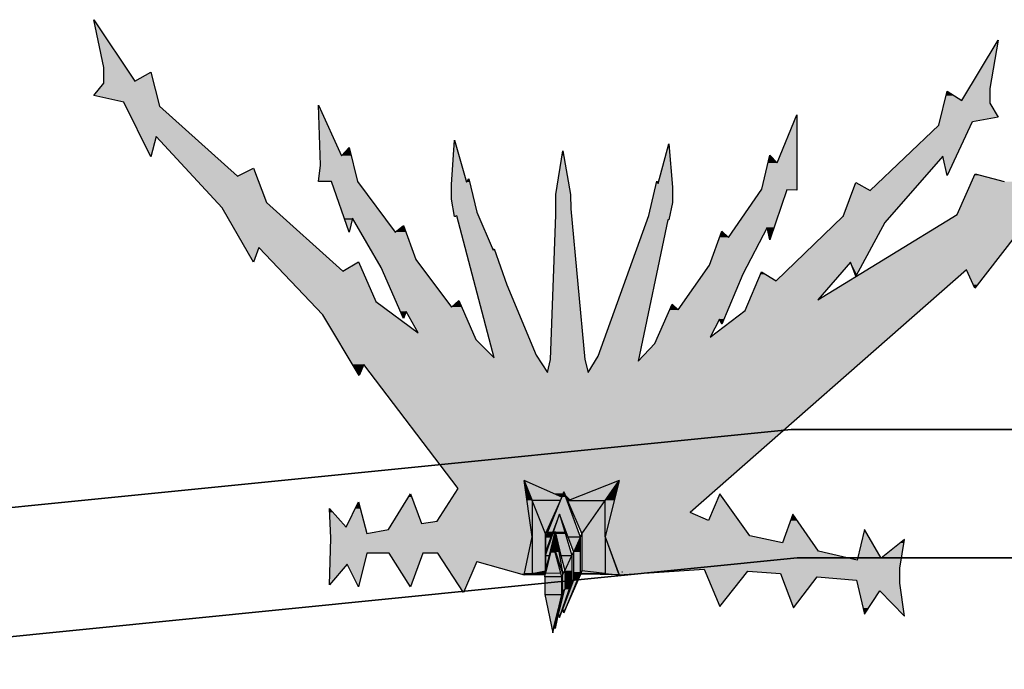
# Model space of a CAD drawing. Header units: millimetres. Extents: x 0 to 16721, y 217 to 10981.
# Tile 384 of 394: x 10307 to 10575, y 6378 to 6555. Entities that reach past the tile are written whole.
import ezdxf

# ---------------------------------------------------------------- set-up
doc = ezdxf.new("R2010")
doc.units = ezdxf.units.MM
doc.layers.add('PDF_PSS & TL', color=7, linetype='Continuous', true_color=0x7fffdf)

msp = doc.modelspace()

# ---------------------------------------------------------------- linework, layer by layer
at = {"layer": 'PDF_PSS & TL', "color": 7, "lineweight": 25}
for points in [[(10327.46, 6554.88), (10338.64, 6538.11)], [(10330.19, 6541.88), (10327.46, 6554.88)], [(10563.86, 6532.91), (10573.73, 6549.29)], [(10573.73, 6549.29), (10571.52, 6536.16), (10571.52, 6532.13)], [(10330.19, 6537.59), (10330.19, 6541.88)], [(10338.64, 6538.11), (10343.06, 6540.58)], [(10343.06, 6540.58), (10345.39, 6531.35)], [(10327.46, 6534.21), (10330.19, 6537.59)], [(10335.65, 6532.39), (10327.46, 6534.21)], [(10557.62, 6526.16), (10559.83, 6535.38)], [(10559.83, 6535.38), (10563.85, 6532.91)], [(10343.06, 6517.58), (10335.65, 6532.39)], [(10345.39, 6531.35), (10366.58, 6512.25)], [(10389.19, 6515.24), (10388.67, 6531.61)], [(10388.67, 6531.61), (10394.91, 6517.84), (10396.99, 6520.05), (10399.33, 6510.82)], [(10571.52, 6532.13), (10573.73, 6528.37)], [(10513.56, 6515.89), (10518.89, 6529.01)], [(10518.89, 6529.02), (10518.89, 6508.48)], [(10538.9, 6508.35), (10557.62, 6526.16)], [(10566.71, 6527.07), (10559.83, 6512.51)], [(10573.73, 6528.37), (10566.72, 6527.07)], [(10344.48, 6523.04), (10343.05, 6517.58)], [(10362.42, 6503.67), (10344.49, 6523.04)], [(10424.93, 6510.04), (10425.71, 6522.13)], [(10425.71, 6522.13), (10428.96, 6510.69), (10429.61, 6511.6)], [(10464.83, 6463.26), (10478.6, 6501.59), (10480.81, 6510.95), (10481.2, 6510.3), (10484.06, 6521.09), (10485.1, 6509.26), (10485.1, 6505.1), (10484.06, 6500.42)], [(10451.05, 6458.84), (10451.83, 6462.35), (10453.26, 6501.72), (10453.26, 6507.31), (10455.21, 6519.14), (10457.29, 6507.31), (10457.42, 6503.41), (10461.19, 6462.35)], [(10509.4, 6508.74), (10511.61, 6517.97)], [(10511.61, 6517.97), (10513.56, 6515.89)], [(10559.83, 6512.51), (10558.66, 6517.71), (10542.93, 6499.64)], [(10392.18, 6510.82), (10388.67, 6510.82), (10389.19, 6515.24)], [(10366.58, 6512.25), (10371, 6514.46)], [(10371, 6514.46), (10374.51, 6505.1)], [(10562.56, 6501.85), (10567.49, 6512.9)], [(10567.49, 6512.9), (10575.42, 6510.82)], [(10396.99, 6497.05), (10392.18, 6510.82)], [(10399.33, 6510.82), (10409.59, 6497.05), (10411.8, 6498.87)], [(10425.71, 6501.33), (10424.93, 6506.01), (10424.93, 6510.04)], [(10429.61, 6511.6), (10431.82, 6502.5)], [(10531.5, 6501.33), (10535, 6510.56)], [(10535, 6510.56), (10538.9, 6508.35)], [(10500.31, 6495.62), (10509.4, 6508.74)], [(10516.16, 6508.61), (10511.61, 6494.97)], [(10518.89, 6508.48), (10516.16, 6508.61)], [(10374.51, 6505.1), (10395.3, 6486.39)], [(10371, 6488.86), (10362.42, 6503.67)], [(10431.82, 6502.5), (10436.24, 6492.11), (10436.5, 6492.5), (10440, 6482.75), (10447.93, 6463.52)], [(10524.61, 6478.59), (10562.55, 6501.85)], [(10397.9, 6500.81), (10396.99, 6497.05)], [(10412.58, 6475.47), (10411.8, 6473.52), (10405.7, 6487.43), (10397.9, 6500.81)], [(10426.36, 6501.46), (10425.71, 6501.33)], [(10436.5, 6462.87), (10426.36, 6501.46)], [(10483.8, 6500.42), (10475.74, 6461.96)], [(10484.06, 6500.42), (10483.8, 6500.42)], [(10495.37, 6468.45), (10504.85, 6475.73), (10509.27, 6486.26), (10513.3, 6483.79), (10531.49, 6501.33)], [(10542.93, 6499.64), (10535, 6485.09)], [(10581.79, 6500.42), (10567.36, 6481.84)], [(10411.8, 6498.86), (10415.18, 6489.64)], [(10484.97, 6477.42), (10486.66, 6475.86), (10495.11, 6488.08), (10498.49, 6497.3)], [(10498.49, 6497.31), (10500.31, 6495.62)], [(10511.61, 6494.97), (10510.83, 6498.34), (10504.2, 6485.61)], [(10372.43, 6492.89), (10371, 6488.86)], [(10389.84, 6474.56), (10372.43, 6492.89)], [(10395.3, 6486.39), (10399.59, 6488.99)], [(10399.59, 6488.99), (10404.27, 6478.2), (10415.83, 6469.62)], [(10415.18, 6489.64), (10424.93, 6476.64)], [(10533.58, 6488.86), (10524.61, 6478.59)], [(10535, 6485.09), (10533.57, 6488.86)], [(10565.15, 6486.78), (10489.91, 6420.76)], [(10504.2, 6485.61), (10498.49, 6471.96)], [(10567.36, 6481.84), (10565.15, 6486.78)], [(10424.93, 6476.64), (10426.88, 6478.46), (10431.56, 6467.8)], [(10415.83, 6469.62), (10412.58, 6475.47)], [(10480.29, 6466.77), (10484.97, 6477.42)], [(10399.72, 6458.06), (10389.84, 6474.56)], [(10497.84, 6473.39), (10495.37, 6468.45)], [(10498.49, 6471.96), (10497.84, 6473.39)], [(10431.56, 6467.8), (10436.5, 6462.87)], [(10475.74, 6461.96), (10480.29, 6466.76)], [(10447.93, 6463.52), (10451.05, 6458.84)], [(10461.19, 6462.35), (10462.1, 6458.84)], [(10462.1, 6458.84), (10464.83, 6463.26)], [(10401.02, 6461.05), (10399.72, 6458.06)], [(10426.75, 6427.26), (10401.02, 6461.04)], [(10431.82, 6407.37), (10444.68, 6403.73), (10446.89, 6414.13), (10444.68, 6429.47)], [(10454.95, 6424.92), (10444.68, 6429.47), (10446.89, 6424.01)], [(10456.77, 6424.01), (10466.78, 6424.01), (10470.54, 6429.47), (10456.77, 6424.01), (10456.51, 6424.01)], [(10470.54, 6429.47), (10466.78, 6414.13), (10470.54, 6403.74)], [(10421.03, 6418.42), (10426.75, 6427.26)], [(10407.77, 6416.08), (10413.75, 6425.83), (10416.74, 6417.77)], [(10450.53, 6414.91), (10454.56, 6424.01), (10446.89, 6424.01)], [(10446.89, 6424.01), (10446.89, 6414.13), (10446.89, 6404.13)], [(10450.53, 6404.9), (10450.53, 6414.91), (10446.89, 6424.01)], [(10460.02, 6414), (10455.47, 6426.35), (10450.53, 6414), (10450.53, 6414.91)], [(10454.56, 6424.01), (10454.95, 6424.92), (10455.47, 6426.35), (10456.38, 6424.27), (10456.51, 6424.01), (10460.41, 6414.91)], [(10456.77, 6424.01), (10456.38, 6424.27)], [(10460.41, 6414.91), (10466.78, 6424.01)], [(10466.78, 6414.13), (10466.78, 6424.01)], [(10497.97, 6425.83), (10494.85, 6418.55)], [(10506.15, 6414.39), (10497.97, 6425.83)], [(10391.66, 6421.8), (10396.21, 6416.73)], [(10391.66, 6401.01), (10392.05, 6413.74), (10391.66, 6421.8)], [(10396.21, 6416.73), (10399.59, 6423.62)], [(10399.59, 6423.62), (10401.8, 6415.04)], [(10450.53, 6409.06), (10454.3, 6420.24), (10457.68, 6409.06)], [(10458.2, 6409.97), (10456.64, 6414), (10454.3, 6420.24), (10451.96, 6414), (10450.53, 6409.97)], [(10494.85, 6418.55), (10489.91, 6420.76)], [(10517.85, 6420.24), (10514.99, 6412.44)], [(10524.87, 6410.23), (10517.85, 6420.24)], [(10401.8, 6415.04), (10407.77, 6416.08)], [(10416.74, 6417.77), (10421.03, 6418.42)], [(10541.89, 6408.28), (10537.34, 6416.08), (10535.39, 6407.76)], [(10450.53, 6404.9), (10451.57, 6409.06), (10453.13, 6415.56), (10454.69, 6409.06), (10455.73, 6404.9)], [(10450.53, 6404.25), (10450.53, 6404.51), (10450.53, 6409.97), (10450.53, 6414)], [(10451.96, 6414), (10450.53, 6414)], [(10450.53, 6414), (10450.53, 6404.9), (10450.53, 6404.51), (10450.53, 6404.25)], [(10451.83, 6409.84), (10453.13, 6415.56), (10455.21, 6403.99)], [(10460.02, 6414), (10456.64, 6414)], [(10458.2, 6402.44), (10458.2, 6409.97), (10460.02, 6414)], [(10466.78, 6404.12), (10460.41, 6404.9), (10460.02, 6404.51), (10460.02, 6414), (10460.41, 6414.91), (10460.41, 6404.9)], [(10466.78, 6414.13), (10466.78, 6404.12), (10470.54, 6403.73), (10460.15, 6403.99)], [(10514.99, 6412.44), (10506.15, 6414.39)], [(10548.26, 6413.35), (10541.89, 6408.28)], [(10546.96, 6405.55), (10548.26, 6413.35)], [(10452.48, 6412.18), (10451.83, 6409.84), (10450.53, 6404.25), (10450.53, 6404.12), (10446.89, 6404.12), (10444.68, 6403.73)], [(10454.95, 6403.21), (10452.48, 6412.18), (10455.21, 6403.99)], [(10401.8, 6409.71), (10399.59, 6400.49), (10396.47, 6406.72)], [(10407.9, 6409.71), (10401.8, 6409.71)], [(10413.75, 6400.49), (10407.9, 6409.71)], [(10417.13, 6409.71), (10413.75, 6400.49)], [(10421.16, 6409.71), (10417.13, 6409.71)], [(10428.18, 6398.93), (10421.16, 6409.71)], [(10446.89, 6404.12), (10450.53, 6404.9), (10450.53, 6409.06), (10450.53, 6404.25)], [(10450.53, 6409.97), (10450.53, 6409.06), (10451.57, 6409.06)], [(10454.69, 6409.06), (10457.68, 6409.06)], [(10455.73, 6404.9), (10457.68, 6409.06)], [(10457.68, 6409.06), (10458.2, 6409.97)], [(10457.68, 6409.06), (10457.68, 6401.92), (10458.2, 6402.43)], [(10535.39, 6407.76), (10524.87, 6410.23)], [(10396.47, 6406.72), (10391.66, 6401.01)], [(10431.82, 6407.37), (10428.18, 6398.93)], [(10470.54, 6403.73), (10493.68, 6405.29)], [(10493.68, 6405.29), (10497.97, 6395.16)], [(10546.96, 6401.53), (10546.96, 6405.55)], [(10450.27, 6403.21), (10450.4, 6403.86), (10450.53, 6404.12)], [(10454.95, 6398.41), (10454.95, 6403.21), (10450.27, 6403.21), (10450.27, 6398.41), (10454.95, 6398.41), (10455.21, 6399.19), (10455.21, 6403.99), (10454.95, 6403.21)], [(10450.53, 6404.9), (10450.53, 6404.25), (10450.53, 6404.9)], [(10450.53, 6404.51), (10450.53, 6404.9)], [(10450.53, 6404.51), (10450.53, 6404.51)], [(10450.53, 6404.25), (10450.53, 6404.25)], [(10454.3, 6392.17), (10455.08, 6394.25), (10458.2, 6402.43)], [(10460.02, 6404.51), (10455.47, 6393.47), (10455.08, 6394.25)], [(10455.21, 6403.99), (10455.73, 6404.9)], [(10455.47, 6393.47), (10460.15, 6403.99), (10460.15, 6404.12)], [(10455.73, 6404.9), (10455.73, 6399.84), (10457.68, 6401.92)], [(10458.2, 6402.43), (10460.02, 6404.51)], [(10460.41, 6404.9), (10460.15, 6404.12), (10466.78, 6404.12)], [(10471.45, 6404.51), (10471.32, 6404.51)], [(10497.97, 6395.16), (10505.63, 6404.77)], [(10505.63, 6404.77), (10514.47, 6404.12)], [(10514.47, 6404.12), (10517.98, 6394.77)], [(10517.98, 6394.77), (10524.48, 6403.21)], [(10524.48, 6403.21), (10535.13, 6402.31)], [(10453.13, 6389.18), (10454.04, 6392.95), (10455.73, 6399.84), (10455.21, 6399.19), (10453.13, 6389.18), (10452.87, 6389.96)], [(10454.04, 6392.95), (10454.3, 6392.17), (10457.68, 6401.91)], [(10535.13, 6402.31), (10537.34, 6393.08)], [(10548.26, 6392.56), (10546.96, 6401.53)], [(10450.27, 6398.41), (10452.48, 6388.01), (10454.95, 6398.41)], [(10452.48, 6388.01), (10452.87, 6389.96), (10455.21, 6399.19)], [(10537.34, 6393.08), (10541.5, 6399.45)], [(10541.5, 6399.45), (10548.26, 6392.56)]]:
    msp.add_lwpolyline(points, dxfattribs=at)
at = {"layer": 'PDF_PSS & TL', "lineweight": 0}
for points in [[(10343.7, 6538.11), (10343.05, 6540.58)], [(10480.81, 6510.95), (10480.81, 6510.82)], [(10481.2, 6510.3), (10480.81, 6510.82)], [(10425.71, 6501.33), (10426.1, 6501.33)], [(10483.8, 6500.42), (10484.06, 6500.42)], [(10455.34, 6425.83), (10452.87, 6425.83)], [(10503.16, 6418.55), (10497.97, 6425.83)], [(10541.89, 6408.28), (10537.34, 6416.08)]]:
    msp.add_lwpolyline(points, close=True, dxfattribs=at)
at = {"layer": 'PDF_PSS & TL', "color": 4, "lineweight": 25}
for points in [[(8844.45, 6274.14), (9262.65, 6315.86), (9605.46, 6350.94), (10098.25, 6401.37), (10517.35, 6443.34), (11172.19, 6443.34), (10517.35, 6443.34), (10098.25, 6401.37), (9605.46, 6350.94), (9262.65, 6315.86), (8844.45, 6274.14)], [(8848.09, 6239.31), (9266.28, 6281.03), (9609.1, 6316.12), (10101.88, 6366.54), (10519.04, 6408.38), (11172.18, 6408.38), (10519.04, 6408.38), (10101.88, 6366.54), (9609.1, 6316.12), (9266.28, 6281.03), (8848.09, 6239.31)]]:
    msp.add_lwpolyline(points, dxfattribs=at)
at = {"layer": 'PDF_PSS & TL', "color": 46, "lineweight": 0, "true_color": 0x725600}
for points in [[(10446.89, 6414.13), (10446.89, 6414)], [(10446.89, 6404.25), (10446.89, 6414)], [(10466.78, 6414.13), (10466.78, 6414)], [(10470.28, 6404.25), (10466.78, 6414)], [(10454.69, 6404.25), (10450.53, 6404.25)], [(10454.69, 6404.25), (10450.53, 6404.25)], [(10455.21, 6404.12), (10455.21, 6403.99)]]:
    msp.add_lwpolyline(points, close=True, dxfattribs=at)
at = {"layer": 'PDF_PSS & TL', "color": 7, "lineweight": 25}
msp.add_lwpolyline([(10444.68, 6403.73), (10450.4, 6403.86)], close=True, dxfattribs=at)
at = {"layer": 'PDF_PSS & TL', "transparency": 33554559}
for points in [[(10327.46, 6554.88), (10330.45, 6550.33), (10328.37, 6550.33)], [(10330.45, 6550.33), (10328.37, 6550.33), (10336.17, 6541.88)], [(10328.37, 6550.33), (10336.17, 6541.88), (10330.19, 6541.88)], [(10573.47, 6548.77), (10571.52, 6536.16), (10565.81, 6536.16)], [(10573.73, 6548.77), (10573.47, 6548.77), (10571.52, 6536.16)], [(10573.73, 6549.29), (10573.73, 6548.77), (10573.47, 6548.77)], [(10336.17, 6541.88), (10330.19, 6541.88), (10338.64, 6538.11)], [(10330.19, 6541.88), (10338.64, 6538.11), (10330.19, 6538.11)], [(10343.05, 6540.58), (10343.7, 6538.11), (10338.64, 6538.11)], [(10330.19, 6537.59), (10344.61, 6534.21), (10327.46, 6534.21)], [(10343.7, 6538.11), (10330.19, 6538.11), (10343.83, 6537.59)], [(10330.19, 6538.11), (10343.83, 6537.59), (10330.19, 6537.59)], [(10343.83, 6537.59), (10330.19, 6537.59), (10344.61, 6534.21)], [(10344.61, 6534.21), (10327.46, 6534.21), (10345.13, 6532.39)], [(10327.46, 6534.21), (10345.13, 6532.39), (10335.65, 6532.39)], [(10559.57, 6534.21), (10563.86, 6532.91), (10559.31, 6532.91)], [(10559.83, 6535.38), (10561.78, 6534.21), (10559.57, 6534.21)], [(10561.78, 6534.21), (10559.57, 6534.21), (10563.86, 6532.91)], [(10565.81, 6536.16), (10571.52, 6532.91), (10563.86, 6532.91)], [(10571.52, 6536.16), (10565.81, 6536.16), (10571.52, 6532.91)], [(10345.13, 6532.39), (10335.65, 6532.39), (10345.39, 6531.35)], [(10335.65, 6532.39), (10345.39, 6531.35), (10336.17, 6531.35)], [(10345.39, 6531.35), (10336.17, 6531.35), (10354.75, 6523.04)], [(10336.17, 6531.35), (10354.75, 6523.04), (10340.46, 6523.04)], [(10388.67, 6531.61), (10388.8, 6531.35), (10388.67, 6531.35)], [(10388.8, 6531.35), (10388.67, 6531.35), (10394.91, 6517.84)], [(10388.67, 6531.35), (10394.91, 6517.84), (10389.19, 6517.84)], [(10559.05, 6532.13), (10573.73, 6528.37), (10558.14, 6528.37)], [(10559.31, 6532.91), (10571.52, 6532.13), (10559.05, 6532.13)], [(10571.52, 6532.13), (10559.05, 6532.13), (10573.73, 6528.37)], [(10571.52, 6532.91), (10559.31, 6532.91), (10571.52, 6532.13)], [(10518.89, 6529.02), (10518.89, 6528.37), (10518.63, 6528.37)], [(10518.63, 6528.37), (10518.89, 6515.89), (10513.56, 6515.89)], [(10518.89, 6528.37), (10518.63, 6528.37), (10518.89, 6515.89)], [(10557.62, 6526.16), (10562.3, 6517.71), (10548.65, 6517.71)], [(10557.88, 6527.07), (10566.32, 6526.16), (10557.62, 6526.16)], [(10566.32, 6526.16), (10557.62, 6526.16), (10562.3, 6517.71)], [(10558.14, 6528.37), (10566.72, 6527.07), (10557.88, 6527.07)], [(10566.71, 6527.07), (10557.88, 6527.07), (10566.32, 6526.16)], [(10573.73, 6528.37), (10558.14, 6528.37), (10566.72, 6527.07)], [(10344.48, 6523.04), (10340.46, 6523.04), (10344.22, 6522.13)], [(10340.46, 6523.04), (10344.22, 6522.13), (10340.85, 6522.13)], [(10354.75, 6523.04), (10344.49, 6523.04), (10355.66, 6522.13)], [(10344.49, 6523.04), (10355.66, 6522.13), (10345.26, 6522.13)], [(10344.22, 6522.13), (10340.85, 6522.13), (10343.18, 6517.71)], [(10340.85, 6522.13), (10343.18, 6517.71), (10343.05, 6517.71)], [(10355.66, 6522.13), (10345.26, 6522.13), (10366.58, 6512.25)], [(10345.26, 6522.13), (10366.58, 6512.25), (10354.49, 6512.25)], [(10425.71, 6521.09), (10428.96, 6510.69), (10424.93, 6510.69)], [(10425.71, 6522.13), (10426.1, 6521.09), (10425.71, 6521.09)], [(10426.1, 6521.09), (10425.71, 6521.09), (10428.96, 6510.69)], [(10484.06, 6521.09), (10484.06, 6520.05), (10483.8, 6520.05)], [(10343.06, 6517.71), (10343.19, 6517.71), (10343.06, 6517.58)], [(10397.51, 6517.84), (10389.19, 6517.84), (10398.16, 6515.24)], [(10389.19, 6517.84), (10398.16, 6515.24), (10389.19, 6515.24)], [(10396.08, 6519.14), (10397.51, 6517.84), (10394.91, 6517.84)], [(10396.99, 6520.05), (10397.25, 6519.14), (10396.08, 6519.14)], [(10397.25, 6519.14), (10396.08, 6519.14), (10397.51, 6517.84)], [(10455.08, 6517.97), (10457.29, 6507.31), (10453.26, 6507.31)], [(10455.21, 6519.14), (10455.34, 6517.97), (10455.08, 6517.97)], [(10455.34, 6517.97), (10455.08, 6517.97), (10457.29, 6507.31)], [(10483.8, 6520.05), (10484.97, 6510.3), (10481.2, 6510.3)], [(10484.06, 6520.05), (10483.8, 6520.05), (10484.97, 6510.3)], [(10511.61, 6517.84), (10513.56, 6515.89), (10511.09, 6515.89)], [(10511.61, 6517.97), (10511.87, 6517.84), (10511.61, 6517.84)], [(10511.87, 6517.84), (10511.61, 6517.84), (10513.56, 6515.89)], [(10558.66, 6517.71), (10548.65, 6517.71), (10558.53, 6517.58)], [(10548.65, 6517.71), (10558.53, 6517.58), (10548.65, 6517.58)], [(10562.3, 6517.71), (10558.66, 6517.71), (10562.3, 6517.58)], [(10558.66, 6517.71), (10562.3, 6517.58), (10558.66, 6517.58)], [(10389.19, 6515.24), (10399.33, 6510.82), (10388.67, 6510.82)], [(10398.16, 6515.24), (10389.19, 6515.24), (10399.33, 6510.82)], [(10511.09, 6515.89), (10518.89, 6508.74), (10509.4, 6508.74)], [(10518.89, 6515.89), (10511.09, 6515.89), (10518.89, 6508.74)], [(10548.65, 6517.58), (10550.47, 6508.35), (10538.9, 6508.35)], [(10558.53, 6517.58), (10548.65, 6517.58), (10550.47, 6508.35)], [(10562.3, 6517.58), (10558.66, 6517.58), (10560.09, 6512.9)], [(10558.66, 6517.58), (10560.09, 6512.9), (10559.83, 6512.9)], [(10367.75, 6512.9), (10371.78, 6512.25), (10366.58, 6512.25)], [(10371, 6514.46), (10371.65, 6512.9), (10367.75, 6512.9)], [(10371.65, 6512.9), (10367.75, 6512.9), (10371.78, 6512.25)], [(10559.83, 6512.9), (10560.09, 6512.9), (10559.83, 6512.51)], [(10567.36, 6512.51), (10575.42, 6510.82), (10566.58, 6510.82)], [(10567.49, 6512.9), (10568.79, 6512.51), (10567.36, 6512.51)], [(10568.79, 6512.51), (10567.36, 6512.51), (10575.42, 6510.82)], [(10371.78, 6512.25), (10354.49, 6512.25), (10374.5, 6505.1)], [(10354.49, 6512.25), (10374.5, 6505.1), (10361.12, 6505.1)], [(10399.33, 6510.82), (10392.18, 6510.82), (10406.73, 6500.81)], [(10392.18, 6510.82), (10406.73, 6500.81), (10395.69, 6500.81)], [(10429.87, 6510.69), (10424.93, 6510.69), (10430, 6510.04)], [(10424.93, 6510.69), (10430, 6510.04), (10424.93, 6510.04)], [(10430, 6510.04), (10424.93, 6510.04), (10431.04, 6506.01)], [(10424.93, 6510.04), (10431.04, 6506.01), (10424.93, 6506.01)], [(10429.09, 6510.95), (10429.87, 6510.69), (10428.96, 6510.69)], [(10429.61, 6511.6), (10429.74, 6510.95), (10429.09, 6510.95)], [(10429.74, 6510.95), (10429.09, 6510.95), (10429.87, 6510.69)], [(10480.68, 6510.3), (10485.1, 6509.26), (10480.42, 6509.26)], [(10480.81, 6510.82), (10481.2, 6510.3), (10480.68, 6510.3)], [(10484.97, 6510.3), (10480.68, 6510.3), (10485.1, 6509.26)], [(10534.87, 6510.3), (10538.9, 6508.35), (10534.09, 6508.35)], [(10535, 6510.56), (10535.39, 6510.3), (10534.87, 6510.3)], [(10535.39, 6510.3), (10534.87, 6510.3), (10538.9, 6508.35)], [(10566.59, 6510.82), (10583.61, 6501.85), (10562.56, 6501.85)], [(10595.18, 6510.82), (10566.59, 6510.82), (10583.61, 6501.85)], [(10457.29, 6507.31), (10453.26, 6507.31), (10457.42, 6503.41)], [(10453.26, 6507.31), (10457.42, 6503.41), (10453.26, 6503.41)], [(10480.42, 6509.26), (10485.1, 6505.1), (10479.38, 6505.1)], [(10485.1, 6509.26), (10480.42, 6509.26), (10485.1, 6505.1)], [(10509.14, 6508.48), (10512.78, 6498.34), (10502.13, 6498.34)], [(10509.27, 6508.61), (10516.16, 6508.48), (10509.14, 6508.48)], [(10516.16, 6508.48), (10509.14, 6508.48), (10512.78, 6498.34)], [(10509.4, 6508.74), (10518.89, 6508.61), (10509.27, 6508.61)], [(10516.16, 6508.61), (10509.27, 6508.61), (10516.16, 6508.48)], [(10518.89, 6508.74), (10509.4, 6508.74), (10518.89, 6508.61)], [(10516.16, 6508.61), (10518.89, 6508.61), (10518.89, 6508.48)], [(10534.1, 6508.35), (10544.36, 6501.33), (10531.5, 6501.33)], [(10550.47, 6508.35), (10534.1, 6508.35), (10544.36, 6501.33)], [(10374.51, 6505.1), (10361.12, 6505.1), (10376.06, 6503.67)], [(10361.12, 6505.1), (10376.06, 6503.67), (10362.42, 6503.67)], [(10431.04, 6506.01), (10424.93, 6506.01), (10431.82, 6502.5)], [(10424.93, 6506.01), (10431.82, 6502.5), (10425.58, 6502.5)], [(10479.38, 6505.1), (10484.32, 6501.59), (10478.6, 6501.59)], [(10485.1, 6505.1), (10479.38, 6505.1), (10484.32, 6501.59)], [(10376.06, 6503.67), (10362.42, 6503.67), (10388.02, 6492.89)], [(10362.42, 6503.67), (10388.02, 6492.89), (10368.66, 6492.89)], [(10431.82, 6502.5), (10425.58, 6502.5), (10432.34, 6501.46)], [(10425.58, 6502.5), (10432.34, 6501.46), (10425.71, 6501.46)], [(10453.26, 6501.72), (10461.19, 6462.35), (10451.83, 6462.35)], [(10457.42, 6503.41), (10453.26, 6503.41), (10457.55, 6501.72)], [(10453.26, 6503.41), (10457.55, 6501.72), (10453.26, 6501.72)], [(10457.55, 6501.72), (10453.26, 6501.72), (10461.19, 6462.35)], [(10478.6, 6501.59), (10484.06, 6500.42), (10478.21, 6500.42)], [(10484.32, 6501.59), (10478.6, 6501.59), (10484.06, 6500.42)], [(10562.56, 6501.85), (10581.79, 6500.42), (10560.35, 6500.42)], [(10583.61, 6501.85), (10562.56, 6501.85), (10581.79, 6500.42)], [(10397.9, 6500.81), (10395.69, 6500.81), (10397.9, 6500.42)], [(10395.69, 6500.81), (10397.9, 6500.42), (10395.82, 6500.42)], [(10396.99, 6497.05), (10396.99, 6497.05), (10395.82, 6500.42)], [(10396.99, 6497.05), (10395.82, 6500.42), (10397.9, 6500.42)], [(10406.74, 6500.81), (10397.9, 6500.81), (10407, 6500.42)], [(10397.9, 6500.81), (10407, 6500.42), (10398.16, 6500.42)], [(10407, 6500.42), (10398.16, 6500.42), (10409.59, 6497.05)], [(10398.16, 6500.42), (10409.59, 6497.05), (10400.11, 6497.05)], [(10426.36, 6501.46), (10425.71, 6501.46), (10426.1, 6501.33)], [(10425.71, 6501.46), (10426.1, 6501.33), (10425.71, 6501.33)], [(10432.34, 6501.46), (10426.36, 6501.46), (10432.34, 6501.33)], [(10426.36, 6501.46), (10432.34, 6501.33), (10426.49, 6501.33)], [(10432.34, 6501.33), (10426.49, 6501.33), (10436.24, 6492.11)], [(10426.49, 6501.33), (10436.24, 6492.11), (10428.83, 6492.11)], [(10478.21, 6500.42), (10476, 6463.26), (10464.83, 6463.26)], [(10483.8, 6500.42), (10478.21, 6500.42), (10476, 6463.26)], [(10478.21, 6500.42), (10483.8, 6500.42), (10483.8, 6500.42)], [(10483.8, 6500.42), (10483.8, 6500.42), (10478.21, 6500.42)], [(10529.81, 6499.64), (10537.08, 6488.86), (10518.5, 6488.86)], [(10531.5, 6501.33), (10542.93, 6499.64), (10529.81, 6499.64)], [(10542.93, 6499.64), (10529.81, 6499.64), (10537.08, 6488.86)], [(10544.36, 6501.33), (10531.5, 6501.33), (10542.93, 6499.64)], [(10560.35, 6500.42), (10571.13, 6486.78), (10538, 6486.78)], [(10581.79, 6500.42), (10560.35, 6500.42), (10571.13, 6486.78)], [(10412.45, 6497.05), (10400.11, 6497.05), (10415.18, 6489.64)], [(10400.11, 6497.05), (10415.18, 6489.64), (10404.4, 6489.64)], [(10411.15, 6498.34), (10412.45, 6497.05), (10409.59, 6497.05)], [(10411.8, 6498.86), (10412.06, 6498.34), (10411.15, 6498.34)], [(10412.06, 6498.34), (10411.15, 6498.34), (10412.45, 6497.05)], [(10498.36, 6497.05), (10500.31, 6495.62), (10497.84, 6495.62)], [(10498.49, 6497.31), (10498.75, 6497.05), (10498.36, 6497.05)], [(10498.75, 6497.05), (10498.36, 6497.05), (10500.31, 6495.62)], [(10501.48, 6497.31), (10509.4, 6495.62), (10500.31, 6495.62)], [(10502.13, 6498.34), (10510.31, 6497.31), (10501.48, 6497.31)], [(10510.31, 6497.31), (10501.48, 6497.31), (10509.4, 6495.62)], [(10510.83, 6498.34), (10502.13, 6498.34), (10510.31, 6497.31)], [(10512.78, 6498.34), (10510.83, 6498.34), (10512.39, 6497.31)], [(10510.83, 6498.34), (10512.39, 6497.31), (10511.09, 6497.31)], [(10511.09, 6497.31), (10511.48, 6495.62), (10511.87, 6495.62)], [(10511.09, 6497.31), (10512.39, 6497.31), (10511.87, 6495.62)], [(10497.84, 6495.62), (10505.5, 6488.08), (10495.11, 6488.08)], [(10509.4, 6495.62), (10497.84, 6495.62), (10505.5, 6488.08)], [(10511.48, 6495.62), (10511.87, 6495.62), (10511.61, 6494.97)], [(10372.43, 6492.89), (10368.66, 6492.89), (10372.3, 6492.5)], [(10368.66, 6492.89), (10372.3, 6492.5), (10368.92, 6492.5)], [(10371, 6488.86), (10371, 6488.86), (10368.92, 6492.5)], [(10371, 6488.86), (10368.92, 6492.5), (10372.3, 6492.5)], [(10388.02, 6492.89), (10372.43, 6492.89), (10388.41, 6492.5)], [(10372.43, 6492.89), (10388.41, 6492.5), (10372.82, 6492.5)], [(10388.41, 6492.5), (10372.82, 6492.5), (10395.3, 6486.39)], [(10372.82, 6492.5), (10395.3, 6486.39), (10378.66, 6486.39)], [(10436.63, 6492.11), (10428.83, 6492.11), (10440, 6482.75)], [(10428.83, 6492.11), (10440, 6482.75), (10431.3, 6482.75)], [(10436.5, 6492.5), (10436.63, 6492.11), (10436.24, 6492.11)], [(10399.46, 6488.86), (10400.76, 6486.39), (10395.3, 6486.39)], [(10399.59, 6488.99), (10399.59, 6488.86), (10399.46, 6488.86)], [(10399.59, 6488.86), (10399.46, 6488.86), (10400.76, 6486.39)], [(10415.18, 6489.64), (10404.4, 6489.64), (10416.87, 6487.43)], [(10404.4, 6489.64), (10416.87, 6487.43), (10405.7, 6487.43)], [(10518.5, 6488.86), (10529.29, 6483.79), (10513.3, 6483.79)], [(10518.5, 6488.86), (10533.57, 6488.86), (10533.57, 6488.86)], [(10533.57, 6488.86), (10533.57, 6488.86), (10518.5, 6488.86)], [(10533.58, 6488.86), (10518.5, 6488.86), (10529.29, 6483.79)], [(10533.58, 6488.86), (10537.08, 6488.86), (10537.08, 6488.86)], [(10537.08, 6488.86), (10537.08, 6488.86), (10533.58, 6488.86)], [(10533.58, 6488.86), (10534.87, 6485.61), (10535.26, 6485.61)], [(10533.58, 6488.86), (10537.08, 6488.86), (10535.26, 6485.61)], [(10400.76, 6486.39), (10378.66, 6486.39), (10404.27, 6478.2)], [(10378.66, 6486.39), (10404.27, 6478.2), (10386.46, 6478.2)], [(10416.87, 6487.43), (10405.7, 6487.43), (10424.93, 6476.64)], [(10405.7, 6487.43), (10424.93, 6476.64), (10410.37, 6476.64)], [(10493.29, 6485.61), (10500.05, 6475.86), (10486.66, 6475.86)], [(10495.11, 6488.08), (10504.2, 6485.61), (10493.29, 6485.61)], [(10504.2, 6485.61), (10493.29, 6485.61), (10500.05, 6475.86)], [(10505.5, 6488.08), (10495.11, 6488.08), (10504.2, 6485.61)], [(10509.01, 6485.61), (10513.3, 6483.79), (10508.23, 6483.79)], [(10509.27, 6486.26), (10510.57, 6485.61), (10509.01, 6485.61)], [(10510.57, 6485.61), (10509.01, 6485.61), (10513.3, 6483.79)], [(10537.34, 6486.39), (10555.8, 6478.59), (10524.61, 6478.59)], [(10534.87, 6485.61), (10535.26, 6485.61), (10535, 6485.09)], [(10537.99, 6486.78), (10564.63, 6486.39), (10537.34, 6486.39)], [(10564.64, 6486.39), (10537.34, 6486.39), (10555.8, 6478.59)], [(10565.15, 6486.78), (10537.99, 6486.78), (10564.63, 6486.39)], [(10571.13, 6486.78), (10565.16, 6486.78), (10570.87, 6486.39)], [(10565.16, 6486.78), (10570.87, 6486.39), (10565.42, 6486.39)], [(10565.41, 6486.39), (10566.97, 6482.75), (10568.01, 6482.75)], [(10565.41, 6486.39), (10570.87, 6486.39), (10568.01, 6482.75)], [(10508.23, 6483.79), (10524.61, 6478.59), (10506.02, 6478.59)], [(10529.29, 6483.79), (10508.23, 6483.79), (10524.61, 6478.59)], [(10440, 6482.75), (10431.3, 6482.75), (10447.93, 6463.52)], [(10431.3, 6482.75), (10447.93, 6463.52), (10436.37, 6463.52)], [(10566.97, 6482.75), (10568.01, 6482.75), (10567.36, 6481.84)], [(10404.27, 6478.2), (10386.46, 6478.2), (10409.07, 6474.56)], [(10386.46, 6478.2), (10409.07, 6474.56), (10389.84, 6474.56)], [(10426.49, 6478.2), (10427.66, 6476.64), (10424.93, 6476.64)], [(10426.88, 6478.46), (10427.01, 6478.2), (10426.49, 6478.2)], [(10427.01, 6478.2), (10426.49, 6478.2), (10427.66, 6476.64)], [(10506.03, 6478.59), (10552.55, 6475.73), (10504.86, 6475.73)], [(10555.8, 6478.59), (10506.03, 6478.59), (10552.55, 6475.73)], [(10427.66, 6476.64), (10410.37, 6476.64), (10428.18, 6475.47)], [(10410.37, 6476.64), (10428.18, 6475.47), (10410.89, 6475.47)], [(10412.58, 6475.47), (10410.89, 6475.47), (10412.19, 6474.56)], [(10410.89, 6475.47), (10412.19, 6474.56), (10411.28, 6474.56)], [(10428.18, 6475.47), (10412.58, 6475.47), (10428.57, 6474.56)], [(10412.58, 6475.47), (10428.57, 6474.56), (10412.97, 6474.56)], [(10484.32, 6475.86), (10499.01, 6473.39), (10483.15, 6473.39)], [(10484.58, 6476.64), (10486.66, 6475.86), (10484.32, 6475.86)], [(10500.05, 6475.86), (10484.32, 6475.86), (10499.01, 6473.39)], [(10484.97, 6477.42), (10485.75, 6476.64), (10484.58, 6476.64)], [(10485.75, 6476.64), (10484.58, 6476.64), (10486.66, 6475.86)], [(10504.86, 6475.73), (10544.23, 6468.45), (10495.37, 6468.45)], [(10552.55, 6475.73), (10504.86, 6475.73), (10544.23, 6468.45)], [(10409.07, 6474.56), (10389.84, 6474.56), (10415.83, 6469.62)], [(10389.84, 6474.56), (10415.83, 6469.62), (10392.83, 6469.62)], [(10411.28, 6474.56), (10412.19, 6474.56), (10411.8, 6473.52)], [(10428.57, 6474.56), (10412.97, 6474.56), (10430.78, 6469.62)], [(10412.97, 6474.56), (10430.78, 6469.62), (10415.83, 6469.62)], [(10483.15, 6473.39), (10497.19, 6471.96), (10482.63, 6471.96)], [(10497.84, 6473.39), (10483.15, 6473.39), (10497.19, 6471.96)], [(10497.84, 6473.39), (10499.01, 6473.39), (10498.49, 6471.96)], [(10430.78, 6469.62), (10392.83, 6469.62), (10431.56, 6467.8)], [(10392.83, 6469.62), (10431.56, 6467.8), (10393.87, 6467.8)], [(10482.63, 6471.96), (10495.37, 6468.45), (10481.07, 6468.45)], [(10497.19, 6471.96), (10482.63, 6471.96), (10495.37, 6468.45)], [(10431.56, 6467.8), (10393.87, 6467.8), (10436.5, 6462.87)], [(10393.87, 6467.8), (10436.5, 6462.87), (10396.73, 6462.87)], [(10480.29, 6466.77), (10536.82, 6461.96), (10475.75, 6461.96)], [(10481.07, 6468.45), (10542.28, 6466.76), (10480.29, 6466.76)], [(10542.28, 6466.77), (10480.29, 6466.77), (10536.82, 6461.96)], [(10544.23, 6468.45), (10481.07, 6468.45), (10542.28, 6466.76)], [(10448.32, 6462.87), (10396.73, 6462.87), (10449.62, 6461.05)], [(10396.73, 6462.87), (10449.62, 6461.05), (10397.9, 6461.05)], [(10447.93, 6463.52), (10436.37, 6463.52), (10448.32, 6462.87)], [(10436.37, 6463.52), (10448.32, 6462.87), (10436.5, 6462.87)], [(10451.83, 6462.35), (10462.1, 6458.84), (10451.05, 6458.84)], [(10461.19, 6462.35), (10451.83, 6462.35), (10462.1, 6458.84)], [(10464.05, 6461.96), (10533.32, 6458.84), (10462.1, 6458.84)], [(10464.83, 6463.26), (10475.74, 6461.96), (10464.05, 6461.96)], [(10536.82, 6461.96), (10464.05, 6461.96), (10533.32, 6458.84)], [(10476, 6463.26), (10464.83, 6463.26), (10475.74, 6461.96)], [(10401.02, 6461.05), (10397.9, 6461.05), (10399.98, 6458.84)], [(10397.9, 6461.05), (10399.98, 6458.84), (10399.2, 6458.84)], [(10399.98, 6458.84), (10399.2, 6458.84), (10399.72, 6458.06)], [(10399.2, 6458.84), (10399.98, 6458.84), (10399.98, 6458.84)], [(10399.98, 6458.84), (10399.98, 6458.84), (10399.2, 6458.84)], [(10449.62, 6461.05), (10401.02, 6461.05), (10451.05, 6458.84)], [(10401.02, 6461.05), (10451.05, 6458.84), (10402.84, 6458.84)], [(10402.84, 6458.84), (10462.09, 6458.84), (10462.09, 6458.84)], [(10462.09, 6458.84), (10462.09, 6458.84), (10402.84, 6458.84)], [(10533.32, 6458.84), (10402.84, 6458.84), (10499.92, 6429.47)], [(10402.84, 6458.84), (10499.92, 6429.47), (10425.06, 6429.47)], [(10444.68, 6429.47), (10425.06, 6429.47), (10445.07, 6427.26)], [(10425.06, 6429.47), (10445.07, 6427.26), (10426.75, 6427.26)], [(10470.54, 6429.47), (10444.68, 6429.47), (10462.49, 6426.35)], [(10444.68, 6429.47), (10462.49, 6426.35), (10451.83, 6426.35)], [(10470.55, 6429.47), (10489.91, 6420.76), (10468.34, 6420.76)], [(10499.92, 6429.47), (10470.55, 6429.47), (10489.91, 6420.76)], [(10426.75, 6427.26), (10446.24, 6418.42), (10421.03, 6418.42)], [(10445.07, 6427.26), (10426.75, 6427.26), (10446.24, 6418.42)], [(10413.1, 6424.92), (10416.74, 6417.77), (10408.68, 6417.77)], [(10413.75, 6425.83), (10414.14, 6424.92), (10413.1, 6424.92)], [(10414.14, 6424.92), (10413.1, 6424.92), (10416.74, 6417.77)], [(10455.47, 6426.35), (10451.83, 6426.35), (10455.34, 6425.83)], [(10451.83, 6426.35), (10455.34, 6425.83), (10452.87, 6425.83)], [(10455.34, 6425.83), (10455.34, 6425.83), (10452.87, 6425.83)], [(10452.87, 6425.83), (10455.34, 6425.83), (10454.95, 6424.92)], [(10462.49, 6426.35), (10455.47, 6426.35), (10461.32, 6425.83)], [(10455.47, 6426.35), (10461.32, 6425.83), (10455.73, 6425.83)], [(10455.73, 6425.83), (10456.38, 6424.27), (10457.29, 6424.27)], [(10455.73, 6425.83), (10461.32, 6425.83), (10457.29, 6424.27)], [(10456.38, 6424.27), (10457.29, 6424.27), (10456.77, 6424.01)], [(10497.97, 6425.83), (10503.16, 6418.55), (10494.85, 6418.55)], [(10391.66, 6421.8), (10392.57, 6420.76), (10391.79, 6420.76)], [(10398.68, 6421.8), (10401.28, 6416.73), (10396.21, 6416.73)], [(10399.59, 6423.62), (10400.11, 6421.8), (10398.68, 6421.8)], [(10400.11, 6421.8), (10398.68, 6421.8), (10401.28, 6416.73)], [(10392.57, 6420.76), (10391.79, 6420.76), (10396.21, 6416.73)], [(10391.79, 6420.76), (10396.21, 6416.73), (10391.92, 6416.73)], [(10467.82, 6418.55), (10506.15, 6414.39), (10466.78, 6414.39)], [(10468.34, 6420.76), (10494.85, 6418.55), (10467.82, 6418.55)], [(10503.16, 6418.55), (10467.82, 6418.55), (10506.15, 6414.39)], [(10489.91, 6420.76), (10468.34, 6420.76), (10494.85, 6418.55)], [(10517.33, 6418.55), (10523.44, 6412.44), (10514.99, 6412.44)], [(10517.85, 6420.24), (10519.15, 6418.55), (10517.33, 6418.55)], [(10519.15, 6418.55), (10517.33, 6418.55), (10523.44, 6412.44)], [(10401.28, 6416.73), (10391.92, 6416.73), (10401.8, 6415.04)], [(10391.92, 6416.73), (10401.8, 6415.04), (10392.05, 6415.04)], [(10407.78, 6416.08), (10446.76, 6415.04), (10401.8, 6415.04)], [(10408.69, 6417.77), (10446.63, 6416.08), (10407.78, 6416.08)], [(10446.63, 6416.08), (10407.78, 6416.08), (10446.76, 6415.04)], [(10446.37, 6417.77), (10408.69, 6417.77), (10446.63, 6416.08)], [(10421.03, 6418.42), (10446.37, 6417.77), (10416.74, 6417.77)], [(10446.24, 6418.42), (10421.03, 6418.42), (10446.37, 6417.77)], [(10537.34, 6416.08), (10541.89, 6408.28), (10535.39, 6408.28)], [(10392.05, 6413.74), (10445.98, 6409.71), (10391.92, 6409.71)], [(10446.76, 6415.04), (10392.05, 6415.04), (10446.89, 6414.13)], [(10392.05, 6415.04), (10446.89, 6414.13), (10392.05, 6414.13)], [(10446.89, 6414.13), (10392.05, 6414.13), (10446.76, 6413.74)], [(10392.05, 6414.13), (10446.76, 6413.74), (10392.05, 6413.74)], [(10446.76, 6413.74), (10392.05, 6413.74), (10445.98, 6409.71)], [(10506.15, 6414.39), (10466.78, 6414.39), (10507.32, 6414.13)], [(10466.78, 6414.39), (10507.32, 6414.13), (10466.78, 6414.13)], [(10507.32, 6414.13), (10466.78, 6414.13), (10514.99, 6412.44)], [(10466.78, 6414.13), (10514.99, 6412.44), (10467.43, 6412.44)], [(10548.26, 6413.35), (10548.13, 6412.44), (10547.09, 6412.44)], [(10523.44, 6412.44), (10467.43, 6412.44), (10524.87, 6410.23)], [(10467.43, 6412.44), (10524.87, 6410.23), (10468.21, 6410.23)], [(10547.09, 6412.44), (10547.35, 6408.28), (10541.89, 6408.28)], [(10548.13, 6412.44), (10547.09, 6412.44), (10547.35, 6408.28)], [(10401.8, 6409.71), (10391.92, 6409.71), (10401.15, 6406.72)], [(10391.92, 6409.71), (10401.15, 6406.72), (10391.92, 6406.72)], [(10407.9, 6409.71), (10413.36, 6401.01), (10414.01, 6401.01)], [(10407.9, 6409.71), (10417.13, 6409.71), (10414.01, 6401.01)], [(10445.98, 6409.71), (10421.16, 6409.71), (10445.46, 6407.37)], [(10421.16, 6409.71), (10445.46, 6407.37), (10422.72, 6407.37)], [(10524.87, 6410.23), (10468.21, 6410.23), (10535.39, 6407.76)], [(10468.21, 6410.23), (10535.39, 6407.76), (10468.99, 6407.76)], [(10547.35, 6407.76), (10468.99, 6407.76), (10546.96, 6405.55)], [(10468.99, 6407.76), (10546.96, 6405.55), (10469.9, 6405.55)], [(10547.35, 6408.28), (10535.39, 6408.28), (10547.35, 6407.76)], [(10535.39, 6408.28), (10547.35, 6407.76), (10535.39, 6407.76)], [(10391.79, 6405.55), (10392.05, 6401.53), (10391.66, 6401.53)], [(10391.92, 6406.72), (10395.3, 6405.55), (10391.79, 6405.55)], [(10395.3, 6405.55), (10391.79, 6405.55), (10392.05, 6401.53)], [(10396.47, 6406.72), (10391.92, 6406.72), (10395.3, 6405.55)], [(10401.15, 6406.72), (10396.47, 6406.72), (10400.76, 6405.55)], [(10396.47, 6406.72), (10400.76, 6405.55), (10397.12, 6405.55)], [(10400.76, 6405.55), (10397.12, 6405.55), (10399.72, 6401.01)], [(10397.12, 6405.55), (10399.72, 6401.01), (10399.33, 6401.01)], [(10431.82, 6407.37), (10422.72, 6407.37), (10431.56, 6406.72)], [(10422.72, 6407.37), (10431.56, 6406.72), (10423.11, 6406.72)], [(10431.56, 6406.72), (10423.11, 6406.72), (10428.44, 6399.45)], [(10423.11, 6406.72), (10428.44, 6399.45), (10427.92, 6399.45)], [(10445.46, 6407.37), (10431.82, 6407.37), (10445.33, 6406.72)], [(10431.82, 6407.37), (10445.33, 6406.72), (10433.9, 6406.72)], [(10445.33, 6406.72), (10433.9, 6406.72), (10444.81, 6404.12)], [(10433.9, 6406.72), (10444.81, 6404.12), (10443.51, 6404.12)], [(10546.96, 6405.55), (10469.9, 6405.55), (10546.96, 6405.29)], [(10469.9, 6405.55), (10546.96, 6405.29), (10469.9, 6405.29)], [(10493.68, 6405.29), (10469.9, 6405.29), (10486.66, 6404.77)], [(10469.9, 6405.29), (10486.66, 6404.77), (10470.16, 6404.77)], [(10546.96, 6405.29), (10493.68, 6405.29), (10546.96, 6404.77)], [(10493.68, 6405.29), (10546.96, 6404.77), (10493.81, 6404.77)], [(10443.51, 6404.12), (10444.81, 6404.12), (10444.68, 6403.73)], [(10486.66, 6404.77), (10470.16, 6404.77), (10475.61, 6404.12)], [(10470.16, 6404.77), (10475.61, 6404.12), (10470.42, 6404.12)], [(10470.41, 6404.12), (10475.61, 6404.12), (10470.54, 6403.73)], [(10505.63, 6404.77), (10493.81, 6404.77), (10504.98, 6404.12)], [(10493.81, 6404.77), (10504.98, 6404.12), (10494.2, 6404.12)], [(10504.98, 6404.12), (10494.2, 6404.12), (10500.96, 6398.93)], [(10494.2, 6404.12), (10500.96, 6398.93), (10496.28, 6398.93)], [(10546.96, 6404.77), (10505.64, 6404.77), (10546.96, 6404.12)], [(10505.64, 6404.77), (10546.96, 6404.12), (10514.47, 6404.12)], [(10546.96, 6404.12), (10514.47, 6404.12), (10546.96, 6403.21)], [(10514.47, 6404.12), (10546.96, 6403.21), (10514.86, 6403.21)], [(10524.48, 6403.21), (10514.86, 6403.21), (10523.83, 6402.31)], [(10514.86, 6403.21), (10523.83, 6402.31), (10515.12, 6402.31)], [(10546.96, 6403.21), (10524.48, 6403.21), (10546.96, 6402.31)], [(10524.48, 6403.21), (10546.96, 6402.31), (10535.13, 6402.31)], [(10391.66, 6401.53), (10392.05, 6401.53), (10391.66, 6401.01)], [(10399.33, 6401.01), (10399.72, 6401.01), (10399.59, 6400.49)], [(10413.36, 6401.01), (10414.01, 6401.01), (10413.75, 6400.49)], [(10515.12, 6402.31), (10517.85, 6395.16), (10518.24, 6395.16)], [(10515.12, 6402.31), (10523.83, 6402.31), (10518.24, 6395.16)], [(10546.96, 6402.31), (10535.13, 6402.31), (10546.96, 6401.53)], [(10535.13, 6402.31), (10546.96, 6401.53), (10535.26, 6401.53)], [(10546.96, 6401.53), (10535.26, 6401.53), (10547.22, 6399.45)], [(10535.26, 6401.53), (10547.22, 6399.45), (10535.78, 6399.45)], [(10427.92, 6399.45), (10428.44, 6399.45), (10428.18, 6398.93)], [(10496.28, 6398.93), (10500.95, 6398.93), (10497.97, 6395.16)], [(10541.5, 6399.45), (10535.78, 6399.45), (10541.24, 6398.93)], [(10535.78, 6399.45), (10541.24, 6398.93), (10535.91, 6398.93)], [(10535.91, 6398.93), (10536.95, 6394.77), (10538.51, 6394.77)], [(10535.91, 6398.93), (10541.24, 6398.93), (10538.51, 6394.77)], [(10547.22, 6399.45), (10541.5, 6399.45), (10547.35, 6398.93)], [(10541.5, 6399.45), (10547.35, 6398.93), (10542.02, 6398.93)], [(10542.02, 6398.93), (10547.74, 6393.08), (10548.26, 6393.08)], [(10542.02, 6398.93), (10547.35, 6398.93), (10548.26, 6393.08)], [(10517.85, 6395.16), (10518.24, 6395.16), (10517.98, 6394.77)], [(10536.95, 6394.77), (10538.51, 6394.77), (10537.34, 6393.08)], [(10547.74, 6393.08), (10548.26, 6393.08), (10548.26, 6392.56)]]:
    msp.add_solid(points, dxfattribs=at)
at = {"layer": 'PDF_PSS & TL', "color": 46, "true_color": 0x725600, "transparency": 33554559}
for points in [[(10451.83, 6426.35), (10444.68, 6429.47), (10445.98, 6426.35)], [(10444.68, 6429.47), (10445.98, 6426.35), (10445.2, 6426.35)], [(10470.55, 6429.47), (10468.34, 6426.35), (10462.49, 6426.35)], [(10469.77, 6426.35), (10470.55, 6429.47), (10468.34, 6426.35)], [(10445.98, 6426.35), (10445.2, 6426.35), (10446.89, 6424.01)], [(10445.2, 6426.35), (10446.89, 6424.01), (10445.46, 6424.01)], [(10446.89, 6424.01), (10445.46, 6424.01), (10446.89, 6414.91)], [(10445.46, 6424.01), (10446.89, 6414.91), (10446.76, 6414.91)], [(10451.83, 6426.35), (10445.98, 6426.35), (10454.95, 6424.92)], [(10445.98, 6426.35), (10454.95, 6424.92), (10446.5, 6424.92)], [(10454.95, 6424.92), (10446.5, 6424.92), (10454.56, 6424.01)], [(10446.5, 6424.92), (10454.56, 6424.01), (10446.89, 6424.01)], [(10446.89, 6424.01), (10448.32, 6420.24), (10446.89, 6420.24)], [(10454.56, 6424.01), (10446.89, 6424.01), (10450.79, 6415.56)], [(10446.89, 6424.01), (10450.79, 6415.56), (10450.27, 6415.56)], [(10454.95, 6424.92), (10457.68, 6420.24), (10453, 6420.24)], [(10455.47, 6426.35), (10455.99, 6424.92), (10454.95, 6424.92)], [(10455.99, 6424.92), (10454.95, 6424.92), (10457.68, 6420.24)], [(10466.78, 6424.01), (10456.51, 6424.01), (10464.18, 6420.24)], [(10456.51, 6424.01), (10464.18, 6420.24), (10458.07, 6420.24)], [(10462.49, 6426.35), (10466.78, 6424.01), (10456.77, 6424.01)], [(10468.34, 6426.35), (10462.49, 6426.35), (10466.78, 6424.01)], [(10466.78, 6424.01), (10466.78, 6420.24), (10464.18, 6420.24)], [(10468.34, 6426.35), (10469.12, 6424.01), (10466.78, 6424.01)], [(10469.12, 6424.01), (10466.78, 6424.01), (10468.21, 6420.24)], [(10466.78, 6424.01), (10468.21, 6420.24), (10466.78, 6420.24)], [(10469.77, 6426.35), (10468.34, 6426.35), (10469.12, 6424.01)], [(10448.32, 6420.24), (10446.89, 6420.24), (10450.53, 6414.91)], [(10446.89, 6420.24), (10450.53, 6414.91), (10446.89, 6414.91)], [(10453, 6420.24), (10452.61, 6415.56), (10451.18, 6415.56)], [(10454.3, 6420.24), (10453, 6420.24), (10452.61, 6415.56)], [(10454.3, 6420.24), (10455.73, 6415.56), (10452.74, 6415.56)], [(10457.68, 6420.24), (10454.3, 6420.24), (10459.5, 6415.56)], [(10454.3, 6420.24), (10459.5, 6415.56), (10456.12, 6415.56)], [(10464.18, 6420.24), (10458.07, 6420.24), (10460.93, 6415.56)], [(10458.07, 6420.24), (10460.93, 6415.56), (10460.15, 6415.56)], [(10464.18, 6420.24), (10466.78, 6415.56), (10460.93, 6415.56)], [(10466.78, 6420.24), (10464.18, 6420.24), (10466.78, 6415.56)], [(10466.78, 6420.24), (10466.78, 6414.91), (10466.91, 6414.91)], [(10466.78, 6420.24), (10468.21, 6420.24), (10466.91, 6414.91)], [(10446.89, 6414), (10446.89, 6404.25), (10444.81, 6404.25)], [(10446.76, 6414.91), (10446.89, 6414.91), (10446.89, 6414.13)], [(10450.53, 6414.91), (10446.89, 6414.91), (10450.53, 6414.13)], [(10446.89, 6414.91), (10450.53, 6414.13), (10446.89, 6414.13)], [(10450.53, 6414.13), (10446.89, 6414.13), (10450.53, 6404.9)], [(10446.89, 6414.13), (10450.53, 6404.9), (10446.89, 6404.9)], [(10450.27, 6415.56), (10450.79, 6415.56), (10450.53, 6414.91)], [(10451.18, 6415.56), (10451.96, 6414), (10450.53, 6414)], [(10452.48, 6414.91), (10451.57, 6409.06), (10450.53, 6409.06)], [(10450.53, 6414), (10451.96, 6414), (10450.53, 6409.97)], [(10452.61, 6415.56), (10451.18, 6415.56), (10451.96, 6414)], [(10453, 6414.91), (10452.48, 6414.91), (10451.57, 6409.06)], [(10453, 6414.91), (10453.78, 6412.18), (10452.35, 6412.18)], [(10452.74, 6415.56), (10453, 6414.91), (10452.48, 6414.91)], [(10453.13, 6415.56), (10452.74, 6415.56), (10453, 6414.91)], [(10453.13, 6415.56), (10453.26, 6414.91), (10453, 6414.91)], [(10453.26, 6414.91), (10453, 6414.91), (10453.78, 6412.18)], [(10455.73, 6415.56), (10453.13, 6415.56), (10455.99, 6414.91)], [(10453.13, 6415.56), (10455.99, 6414.91), (10453.26, 6414.91)], [(10453.26, 6414.91), (10454.69, 6409.06), (10457.68, 6409.06)], [(10453.26, 6414.91), (10455.99, 6414.91), (10457.68, 6409.06)], [(10459.5, 6415.56), (10456.12, 6415.56), (10460.02, 6414)], [(10456.12, 6415.56), (10460.02, 6414), (10456.64, 6414)], [(10456.64, 6414), (10460.02, 6414), (10458.2, 6409.97)], [(10460.02, 6414), (10460.02, 6412.18), (10459.24, 6412.18)], [(10460.15, 6415.56), (10460.93, 6415.56), (10460.41, 6414.91)], [(10460.93, 6415.56), (10466.78, 6414.91), (10460.41, 6414.91)], [(10466.78, 6414.91), (10460.41, 6414.91), (10466.78, 6414.13)], [(10460.41, 6414.91), (10466.78, 6414.13), (10460.41, 6414.13)], [(10466.78, 6414.13), (10460.41, 6414.13), (10466.78, 6414)], [(10460.41, 6414.13), (10466.78, 6414), (10460.41, 6414)], [(10466.78, 6414), (10460.41, 6414), (10466.78, 6404.9)], [(10460.41, 6414), (10466.78, 6404.9), (10460.41, 6404.9)], [(10466.78, 6415.56), (10460.93, 6415.56), (10466.78, 6414.91)], [(10466.78, 6414.91), (10466.91, 6414.91), (10466.78, 6414.13)], [(10466.78, 6414), (10470.28, 6404.25), (10466.78, 6404.25)], [(10452.48, 6412.18), (10453, 6409.97), (10451.96, 6409.97)], [(10451.96, 6409.97), (10451.96, 6409.97), (10452.35, 6412.18)], [(10451.96, 6409.97), (10452.35, 6412.18), (10452.48, 6412.18)], [(10453.78, 6412.18), (10452.48, 6412.18), (10454.17, 6409.97)], [(10452.48, 6412.18), (10454.17, 6409.97), (10453.13, 6409.97)], [(10459.24, 6412.18), (10460.02, 6409.97), (10458.2, 6409.97)], [(10460.02, 6412.18), (10459.24, 6412.18), (10460.02, 6409.97)], [(10451.83, 6409.84), (10454.69, 6404.25), (10450.53, 6404.25)], [(10450.53, 6409.06), (10451.57, 6409.06), (10450.53, 6404.9)], [(10451.96, 6409.97), (10451.83, 6409.84), (10451.83, 6409.84)], [(10451.96, 6409.97), (10453.13, 6409.84), (10451.83, 6409.84)], [(10453.13, 6409.84), (10451.83, 6409.84), (10454.69, 6404.25)], [(10453, 6409.97), (10451.96, 6409.97), (10453.13, 6409.84)], [(10455.21, 6404.12), (10455.21, 6404.12), (10453.13, 6409.97)], [(10455.21, 6404.12), (10453.13, 6409.97), (10454.17, 6409.97)], [(10454.69, 6409.06), (10457.68, 6409.06), (10455.73, 6404.9)], [(10457.68, 6409.06), (10455.73, 6404.9), (10457.68, 6404.9)], [(10460.02, 6409.97), (10458.2, 6409.97), (10460.02, 6404.51)], [(10458.2, 6409.97), (10460.02, 6404.51), (10458.2, 6404.51)], [(10444.81, 6404.12), (10445.46, 6403.86), (10444.68, 6403.86)], [(10445.72, 6403.86), (10450.4, 6403.86), (10444.68, 6403.73)], [(10444.68, 6403.86), (10445.46, 6403.86), (10444.68, 6403.73)], [(10446.89, 6404.25), (10444.81, 6404.25), (10446.89, 6404.12)], [(10444.81, 6404.25), (10446.89, 6404.12), (10444.81, 6404.12)], [(10446.89, 6404.12), (10444.81, 6404.12), (10445.46, 6403.86)], [(10446.89, 6404.12), (10450.4, 6403.86), (10445.72, 6403.86)], [(10450.53, 6404.9), (10446.89, 6404.9), (10447.02, 6404.25)], [(10446.89, 6404.9), (10447.02, 6404.25), (10446.89, 6404.25)], [(10447.02, 6404.25), (10450.53, 6404.12), (10446.89, 6404.12)], [(10446.89, 6404.25), (10447.02, 6404.25), (10446.89, 6404.12)], [(10450.53, 6404.12), (10446.89, 6404.12), (10450.4, 6403.86)], [(10448.32, 6404.51), (10450.53, 6404.25), (10447.02, 6404.25)], [(10450.53, 6404.25), (10447.02, 6404.25), (10450.53, 6404.12)], [(10450.53, 6404.9), (10450.53, 6404.51), (10448.32, 6404.51)], [(10450.53, 6404.51), (10448.32, 6404.51), (10450.53, 6404.25)], [(10450.4, 6403.86), (10454.95, 6403.21), (10450.27, 6403.21)], [(10450.27, 6403.21), (10450.27, 6398.41), (10454.95, 6398.41)], [(10450.27, 6403.21), (10454.95, 6403.21), (10454.95, 6398.41)], [(10450.53, 6404.12), (10454.82, 6403.86), (10450.4, 6403.86)], [(10450.4, 6403.86), (10454.82, 6403.86), (10454.82, 6403.86)], [(10454.82, 6403.86), (10454.82, 6403.86), (10450.4, 6403.86)], [(10454.82, 6403.86), (10450.4, 6403.86), (10454.95, 6403.21)], [(10450.53, 6404.25), (10454.69, 6404.25), (10454.69, 6404.25)], [(10454.69, 6404.25), (10454.69, 6404.25), (10450.53, 6404.25)], [(10450.53, 6404.25), (10454.69, 6404.25), (10454.69, 6404.25)], [(10454.69, 6404.25), (10454.69, 6404.25), (10450.53, 6404.25)], [(10454.69, 6404.25), (10450.53, 6404.25), (10454.69, 6404.12)], [(10450.53, 6404.25), (10454.69, 6404.12), (10450.53, 6404.12)], [(10454.69, 6404.12), (10450.53, 6404.12), (10454.82, 6403.86)], [(10458.2, 6402.43), (10455.08, 6394.25), (10455.86, 6394.25)], [(10455.73, 6404.9), (10455.73, 6401.92), (10457.68, 6401.92)], [(10455.73, 6404.9), (10457.68, 6404.9), (10457.68, 6401.92)], [(10458.2, 6402.43), (10459.24, 6402.43), (10455.86, 6394.25)], [(10458.2, 6404.51), (10458.2, 6403.21), (10458.85, 6403.21)], [(10458.2, 6404.51), (10460.02, 6404.51), (10458.85, 6403.21)], [(10459.76, 6404.25), (10459.24, 6402.44), (10458.2, 6402.44)], [(10458.2, 6403.21), (10458.85, 6403.21), (10458.2, 6402.43)], [(10459.89, 6404.25), (10459.76, 6404.25), (10459.24, 6402.44)], [(10460.02, 6404.51), (10459.89, 6404.25), (10459.76, 6404.25)], [(10460.28, 6404.51), (10466.78, 6404.12), (10460.15, 6404.12)], [(10466.78, 6404.12), (10460.15, 6404.12), (10467.69, 6403.99)], [(10460.15, 6404.12), (10467.69, 6403.99), (10460.15, 6403.99)], [(10460.15, 6403.99), (10464.05, 6403.86), (10468.72, 6403.86)], [(10460.15, 6403.99), (10467.68, 6403.99), (10468.72, 6403.86)], [(10460.41, 6404.9), (10464.31, 6404.51), (10460.28, 6404.51)], [(10464.31, 6404.51), (10460.28, 6404.51), (10466.78, 6404.12)], [(10466.78, 6404.9), (10460.41, 6404.9), (10466.78, 6404.25)], [(10460.41, 6404.9), (10466.78, 6404.25), (10466.39, 6404.25)], [(10464.05, 6403.86), (10468.72, 6403.86), (10470.54, 6403.73)], [(10466.39, 6404.25), (10466.78, 6404.25), (10466.78, 6404.12)], [(10470.28, 6404.25), (10466.78, 6404.25), (10470.28, 6404.12)], [(10466.78, 6404.25), (10470.28, 6404.12), (10466.78, 6404.12)], [(10466.78, 6404.12), (10469.11, 6403.86), (10470.41, 6403.86)], [(10466.78, 6404.12), (10470.28, 6404.12), (10470.41, 6403.86)], [(10469.11, 6403.86), (10470.41, 6403.86), (10470.54, 6403.73)], [(10455.73, 6399.84), (10454.04, 6392.95), (10454.56, 6392.95)], [(10455.73, 6399.84), (10456.9, 6399.84), (10454.56, 6392.95)], [(10457.68, 6401.92), (10456.9, 6399.84), (10455.73, 6399.84)], [(10455.73, 6401.92), (10457.68, 6401.92), (10455.73, 6399.84)], [(10450.27, 6398.41), (10454.95, 6398.41), (10452.48, 6388.01)], [(10454.04, 6392.95), (10454.56, 6392.95), (10454.3, 6392.17)], [(10455.08, 6394.25), (10455.86, 6394.25), (10455.47, 6393.47)]]:
    msp.add_solid(points, dxfattribs=at)

doc.saveas('drawing.dxf')
